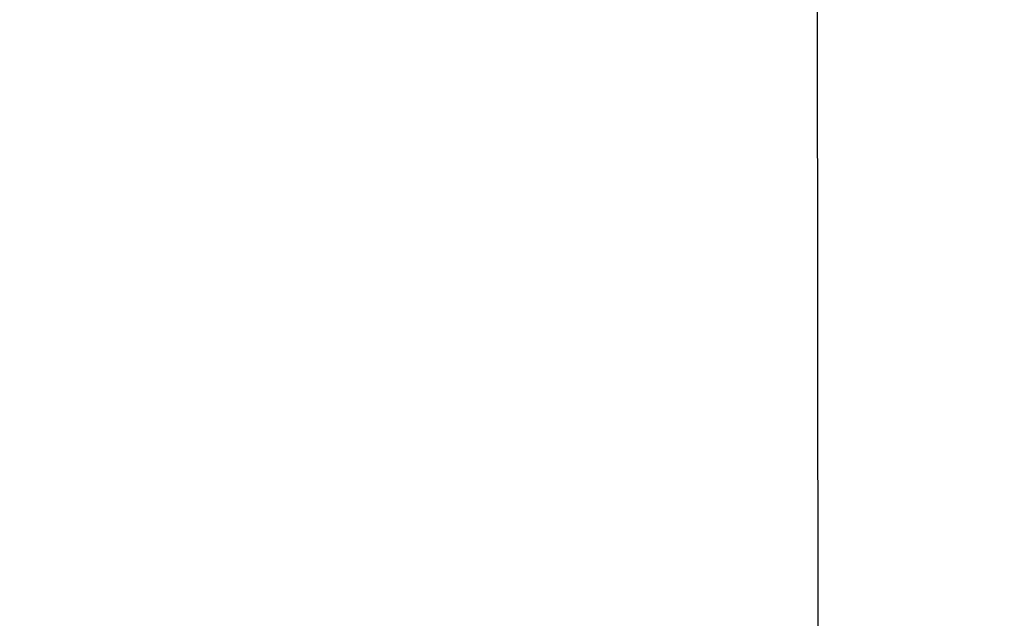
# Model space of a CAD drawing. Header units: millimetres. Extents: x -3395 to 5934498, y -177084 to 63013.
# Tile 353 of 652: x 109575.81 to 109577.62, y -48084.03 to -48082.93. Entities that reach past the tile are written whole.
import ezdxf

# ---------------------------------------------------------------- set-up
doc = ezdxf.new("R2010")
doc.units = ezdxf.units.MM

msp = doc.modelspace()

# ---------------------------------------------------------------- hatches: boundary and pattern name
at = {"lineweight": 9}
h = msp.add_hatch(dxfattribs=at)
h.set_pattern_fill('ANSI33', color=256, scale=50)
h.set_pattern_definition([(45, (0, -1340.02), (-224.5064, 224.5064), []), (45, (224.5, -1340.02), (-224.5064, 224.5064), [158.75, -79.375])])
h.paths.add_polyline_path([(109576.98347, -47713.05646), (109142.98347, -47707.2569), (109142.98347, -47636.98964), (109008.33601, -47636.98964, -1), (108987.63094, -47636.98964), (108852.98347, -47636.98964), (108852.98347, -47902.76692), (108952.98347, -47902.76692), (108952.98347, -47912.76692), (108852.98347, -47912.76692), (108852.98347, -48072.76692), (108952.98347, -48072.76692), (108952.98347, -48082.7669), (109130.9978, -48082.76692, -0.4142135), (109127.99781, -48079.76692), (109127.99781, -48076.76692), (109174.39781, -48076.76692), (109174.39781, -48066.76692), (109299.48485, -48066.76692), (109299.48485, -48064.76692), (109459.48485, -48064.76692), (109577.25974, -48066.76692)])
h.paths.add_polyline_path([(109577.27224, -48082.76692), (109187.99781, -48082.76692), (109187.99781, -48116.76692), (109176.98347, -48116.76945), (109176.98343, -48260.05642), (109176.98331, -48521.69973), (109577.61507, -48521.69973)])
edge = h.paths.add_edge_path()
edge.add_line((109142.98347, -46516.26793), (109139.48347, -46516.26793))
edge.add_arc((109139.48347, -46512.76793), 3.5, 180, 270, ccw=False)
edge.add_line((109135.98347, -46512.76793), (109135.98347, -46496.76793))
edge.add_arc((109128.98347, -46496.76793), 7, 0, 90)
edge.add_line((109128.98347, -46489.76793), (109084.98347, -46489.76793))
edge.add_arc((109084.98347, -46487.76793), 2, 180, 270, ccw=False)
edge.add_line((109082.98347, -46487.76793), (109082.98347, -46484.76793))
edge.add_arc((109084.98347, -46484.76793), 2, 90, 180, ccw=False)
edge.add_line((109084.98347, -46482.76793), (108992.98347, -46482.76793))
edge.add_line((108992.98347, -46482.76793), (108992.98347, -46782.76793))
edge.add_line((108992.98347, -46782.76793), (108852.98347, -46782.76793))
edge.add_line((108852.98347, -46782.76793), (108852.98347, -47636.98964))
edge.add_line((108852.98347, -47636.98964), (108987.63094, -47636.98964))
edge.add_arc((108997.98347, -47636.98964), 10.35253, 0, 180, ccw=False)
edge.add_line((109008.33601, -47636.98964), (109142.98347, -47636.98964))
edge.add_line((109142.98347, -47636.98964), (109142.98347, -47131.80114))
edge.add_line((109142.98347, -47131.80114), (109095.4832, -47131.80114))
edge.add_line((109095.4832, -47131.80114), (109095.4832, -47128.66078))
edge.add_line((109095.4832, -47128.66078), (109142.98347, -47128.66078))
edge.add_line((109142.98347, -47128.66078), (109142.98347, -46516.26793))

# ---------------------------------------------------------------- linework, layer by layer
msp.add_line((109577.61507, -48521.69973), (109576.98347, -47713.05646))

doc.saveas('drawing.dxf')
